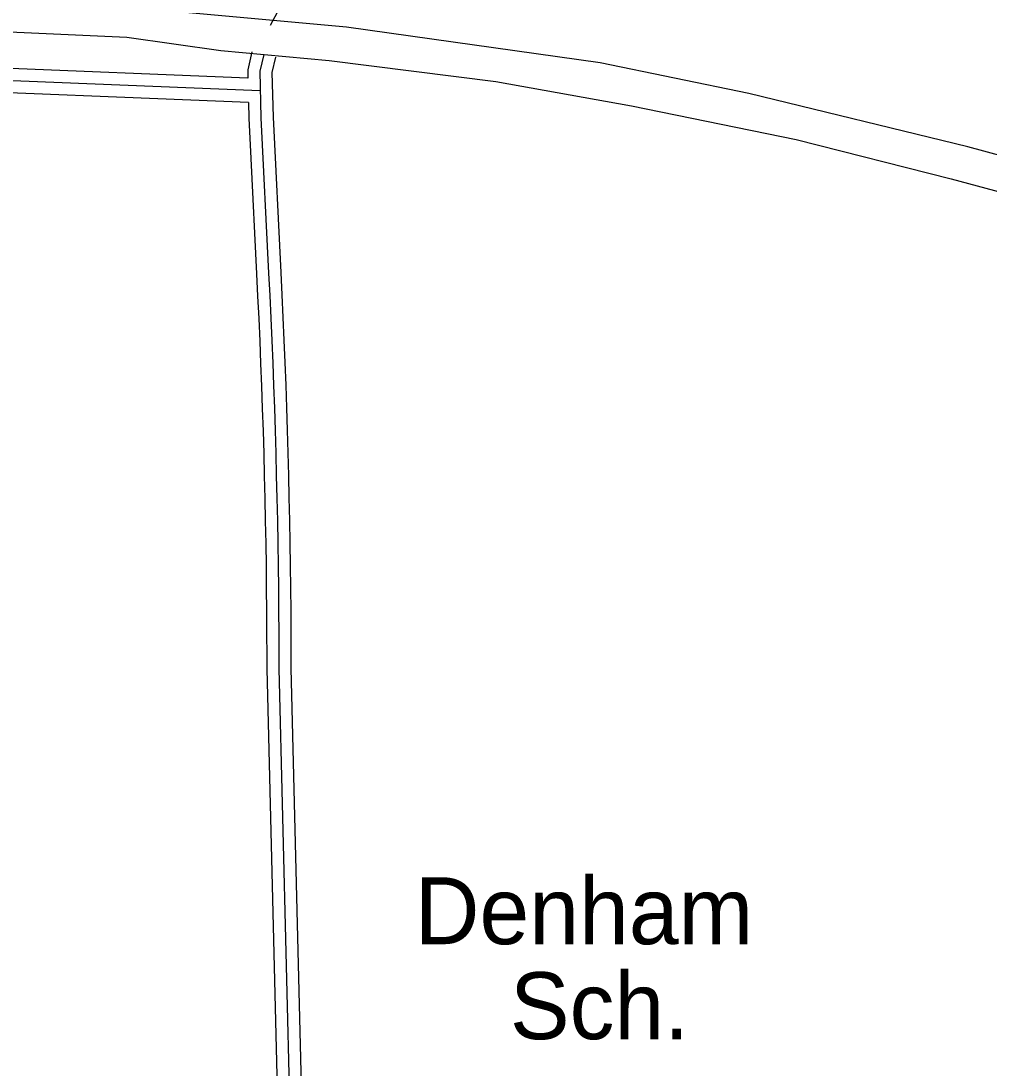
# Model space of a CAD drawing. Extents: x 3313442 to 3351311, y 721974 to 747360.
# Drawn here: x 3340030 to 3341230, y 729473 to 730771 of the extents above; entities that cross this region are included whole.
import ezdxf

# ---------------------------------------------------------------- set-up
doc = ezdxf.new("R2010")
doc.units = 0
doc.layers.add('V-BLDG-IDEN', color=7, linetype='Continuous')
doc.layers.add('V-ROAD-CNTR', color=7, linetype='Continuous')

msp = doc.modelspace()

# ---------------------------------------------------------------- linework, layer by layer
at = {"layer": 'V-ROAD-CNTR'}
for points in [[(3342981.2, 729804.3), (3342796.8, 729926), (3342678.6, 729995.6), (3342546.4, 730065.2), (3342404.1, 730136.6), (3342247.3, 730218.2), (3342075.6, 730304.3), (3341873.1, 730397.4), (3341694, 730465.5), (3341495.7, 730536.1), (3341321.6, 730583.3), (3341203.9, 730615), (3340932.7, 730681.1), (3340748.4, 730719.3), (3340433.8, 730763.3), (3340238.1, 730781.2), (3339971.4, 730796.7), (3339685.7, 730804.5), (3339465.3, 730799.3), (3339212.1, 730787.6), (3338858.4, 730773.5), (3338722.7, 730765.4)], [(3340339.5, 730766.1), (3340348, 730782.1)], [(3338700.2, 730716.5), (3338743.1, 730716.4), (3339054.8, 730739), (3339517.2, 730766), (3339660.2, 730767.4), (3339854.2, 730769.2), (3339979, 730759.2), (3340161.4, 730751), (3340277.7, 730734.7), (3340412, 730722), (3340618.8, 730696.1), (3340787, 730665.8), (3340991.2, 730624.2), (3341183.3, 730575.2), (3341382.8, 730521.8), (3341595.7, 730450.3), (3341818.2, 730371.5), (3341978.1, 730300.4), (3342166.7, 730212.1), (3342301, 730145.5), (3342461.9, 730056.3), (3342696.8, 729929), (3342919, 729786.8)], [(3340311.5, 730700.1), (3339662, 730726.5)], [(3340316.4, 730733), (3340311.2, 730710.5), (3340311.5, 730700.1)], [(3340331, 730729.6), (3340326.3, 730708.9), (3340327.6, 730651.1), (3340337.1, 730458.4)], [(3340345.6, 730726.3), (3340341.3, 730707.4), (3340342.6, 730651.7), (3340352.1, 730459.2)], [(3340326.8, 730684.5), (3339661.4, 730711.5)], [(3340312.1, 730670.1), (3339882.3, 730687.5)], [(3340312.1, 730670.1), (3340312.6, 730650.6), (3340315.1, 730600.6)], [(3340315.1, 730600.6), (3340322.2, 730457.7)], [(3340322.2, 730457.7), (3340323.5, 730429.8), (3340324.8, 730402), (3340326.1, 730374.1), (3340327.2, 730346.2), (3340328.3, 730318.4), (3340329.3, 730290.5), (3340330.2, 730262.6), (3340331, 730234.7), (3340331.7, 730206.9), (3340332.4, 730179), (3340333, 730151.1), (3340333.5, 730123.2), (3340333.9, 730095.3), (3340334.3, 730067.4), (3340334.5, 730039.5), (3340334.7, 730011.7), (3340334.8, 729983.8), (3340334.8, 729967.9)], [(3340337.1, 730458.4), (3340338.5, 730430.5), (3340339.8, 730402.6), (3340341.1, 730374.7), (3340342.2, 730346.8), (3340343.3, 730318.9), (3340344.3, 730291), (3340345.2, 730263.1), (3340346, 730235.2), (3340346.7, 730207.2), (3340347.4, 730179.3), (3340348, 730151.4), (3340348.5, 730123.5), (3340348.9, 730095.5), (3340349.3, 730067.6), (3340349.5, 730039.7), (3340349.7, 730011.7), (3340349.8, 729983.8), (3340349.8, 729967.9)], [(3340352.1, 730459.2), (3340353.5, 730431.3), (3340354.8, 730403.3), (3340356, 730375.4), (3340357.2, 730347.4), (3340358.3, 730319.5), (3340359.2, 730291.5), (3340360.2, 730263.5), (3340361, 730235.6), (3340361.7, 730207.6), (3340362.4, 730179.6), (3340363, 730151.7), (3340363.5, 730123.7), (3340363.9, 730095.7), (3340364.3, 730067.8), (3340364.5, 730039.8), (3340364.7, 730011.8), (3340364.8, 729983.8), (3340364.8, 729967.9)], [(3340334.9, 729967.5), (3340356.8, 729076.9)], [(3340349.8, 729967.9), (3340395.4, 728124.5)], [(3340364.8, 729968.3), (3340410.2, 728132.2)]]:
    msp.add_lwpolyline(points, dxfattribs=at)

# ---------------------------------------------------------------- texts
at = {"layer": 'V-BLDG-IDEN'}
for s, p in [('Denham', (3340518.4, 729626.2)), ('Sch.', (3340636.3, 729508.4))]:
    msp.add_text(s, height=83, dxfattribs=at).set_placement(p)

doc.saveas('drawing.dxf')
